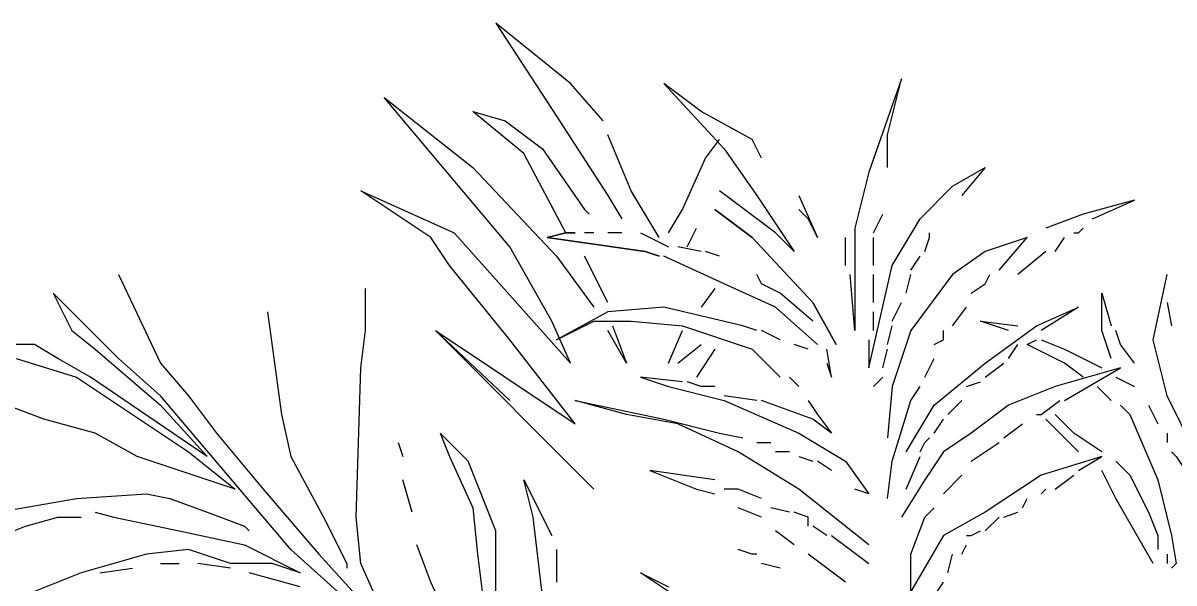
# Model space of a CAD drawing. Extents: x -796 to 2793, y -4650 to 4425.
# Drawn here: x 2614.97 to 2655.31, y 3435.52 to 3455.15 of the extents above; entities that cross this region are included whole.
import ezdxf

# ---------------------------------------------------------------- set-up
doc = ezdxf.new("R2010")
doc.units = 0
doc.layers.add('RD_HC_Data', color=7, linetype='Continuous')

msp = doc.modelspace()

# ---------------------------------------------------------------- linework, layer by layer
at = {"layer": 'RD_HC_Data'}
for points in [[(2635.302, 3451.72), (2635.302, 3451.72), (2634.159, 3453.026), (2631.545, 3455.15), (2633.669, 3451.883), (2635.465, 3449.106), (2635.955, 3448.29)], [(2645.266, 3450.086), (2645.266, 3451.23), (2645.756, 3453.19), (2644.612, 3449.923), (2644.122, 3447.963), (2644.122, 3444.37), (2643.959, 3446.33)], [(2640.855, 3450.413), (2640.529, 3451.066), (2638.732, 3452.046), (2637.425, 3453.026), (2639.549, 3450.74), (2640.692, 3449.106), (2641.999, 3447.146), (2641.346, 3447.8), (2639.385, 3449.27)], [(2640.855, 3450.413), (2640.529, 3451.066), (2638.732, 3452.046), (2637.425, 3453.026), (2639.549, 3450.74), (2640.692, 3449.106), (2641.999, 3447.146), (2641.346, 3447.8), (2639.385, 3449.27)], [(2629.422, 3444.37), (2634.322, 3441.103), (2632.035, 3444.043), (2629.912, 3446.656), (2629.259, 3447.636), (2626.809, 3449.27), (2630.075, 3447.8), (2634.159, 3443.226), (2633.505, 3444.696), (2632.035, 3447.31), (2627.625, 3452.536), (2630.729, 3450.086), (2633.669, 3446.983), (2634.975, 3445.186)], [(2633.995, 3447.8), (2632.525, 3450.576), (2630.729, 3452.046), (2631.872, 3451.72), (2633.179, 3450.74), (2634.649, 3448.616), (2634.812, 3448.453)], [(2637.262, 3447.636), (2636.282, 3449.27), (2635.465, 3451.23)], [(2637.589, 3447.8), (2638.079, 3448.616), (2638.895, 3450.413), (2639.385, 3451.066)], [(2644.612, 3444.043), (2644.612, 3443.063), (2645.429, 3446.656), (2646.409, 3448.29), (2647.552, 3449.433), (2648.696, 3450.086), (2647.879, 3449.106), (2647.879, 3449.106)], [(2642.162, 3449.106), (2642.816, 3447.636), (2642.489, 3448.29), (2642.162, 3448.616)], [(2639.222, 3448.616), (2640.529, 3447.636), (2642.652, 3445.35), (2643.469, 3443.88), (2643.469, 3443.88)], [(2643.469, 3443.88), (2643.469, 3443.88), (2642.652, 3445.35), (2640.529, 3447.636), (2639.222, 3448.616)], [(2652.452, 3448.29), (2653.922, 3448.943), (2652.126, 3448.453), (2650.819, 3447.963)], [(2644.776, 3447.8), (2645.102, 3448.453)], [(2637.262, 3446.983), (2636.772, 3447.146), (2633.342, 3447.636), (2633.995, 3447.8), (2634.322, 3447.8)], [(2634.322, 3447.8), (2633.995, 3447.8), (2633.342, 3447.636), (2636.772, 3447.146), (2637.262, 3446.983)], [(2634.975, 3447.8), (2634.649, 3447.8)], [(2635.955, 3447.8), (2635.465, 3447.8)], [(2636.609, 3447.8), (2636.935, 3447.636), (2637.589, 3447.31)], [(2638.242, 3447.31), (2638.569, 3447.963)], [(2646.572, 3447.146), (2646.736, 3447.636), (2646.736, 3447.8)], [(2651.799, 3447.8), (2651.962, 3447.8), (2652.126, 3447.963)], [(2643.796, 3446.656), (2643.796, 3447.636), (2643.796, 3447.636)], [(2644.776, 3446.656), (2644.776, 3447.636)], [(2649.186, 3446.493), (2650.166, 3447.636), (2648.696, 3447.146), (2647.552, 3446.33), (2646.082, 3444.37), (2645.429, 3442.41), (2645.266, 3440.613)], [(2651.146, 3447.146), (2651.472, 3447.636)], [(2635.465, 3445.35), (2634.649, 3446.983)], [(2642.816, 3443.88), (2641.346, 3445.186), (2639.549, 3446.003), (2637.425, 3446.983)], [(2642.816, 3443.88), (2641.346, 3445.186), (2639.549, 3446.003), (2637.425, 3446.983)], [(2638.732, 3447.146), (2637.915, 3447.31)], [(2639.385, 3446.983), (2638.895, 3447.146)], [(2646.082, 3446.493), (2646.409, 3446.983)], [(2650.819, 3447.146), (2649.839, 3446.33)], [(2618.315, 3446.33), (2619.785, 3443.226), (2620.765, 3442.083), (2621.745, 3440.776), (2623.379, 3438.816), (2625.339, 3436.53), (2626.972, 3434.733)], [(2641.509, 3445.676), (2640.855, 3446.003), (2640.692, 3446.33)], [(2644.776, 3445.35), (2644.776, 3445.676), (2644.776, 3446.33)], [(2645.919, 3445.676), (2646.082, 3446.33)], [(2648.206, 3445.676), (2648.696, 3446.003), (2648.859, 3446.33)], [(2656.046, 3438.653), (2656.046, 3440.123), (2655.066, 3442.083), (2654.576, 3444.043), (2655.066, 3446.33)], [(2626.972, 3435.06), (2626.972, 3434.733), (2628.115, 3433.263), (2626.809, 3436.203), (2626.645, 3437.836), (2626.809, 3443.063), (2626.972, 3444.37), (2626.972, 3445.84)], [(2639.222, 3445.84), (2638.732, 3445.186)], [(2625.992, 3435.223), (2624.359, 3436.693), (2619.785, 3442.083), (2618.315, 3443.39), (2617.009, 3444.696), (2616.029, 3445.676), (2616.682, 3444.37), (2617.499, 3443.716), (2619.785, 3441.756), (2621.419, 3439.96), (2617.335, 3442.736), (2616.192, 3443.39), (2615.375, 3443.88), (2614.722, 3443.88)], [(2642.652, 3444.696), (2642.652, 3444.696), (2641.509, 3445.676)], [(2653.106, 3443.39), (2652.779, 3444.37), (2652.779, 3445.676), (2653.106, 3444.533)], [(2623.542, 3445.023), (2624.032, 3441.43), (2624.359, 3439.96), (2625.502, 3437.836), (2626.319, 3436.203), (2626.319, 3436.04)], [(2640.692, 3444.37), (2640.202, 3444.533), (2637.425, 3445.186), (2635.465, 3445.023), (2633.669, 3444.043), (2634.975, 3444.696), (2636.282, 3444.696), (2638.079, 3444.533), (2640.529, 3443.716), (2641.509, 3442.736)], [(2644.776, 3444.37), (2644.776, 3445.023)], [(2645.429, 3444.696), (2645.756, 3445.35)], [(2645.919, 3440.123), (2646.899, 3441.756), (2648.696, 3443.226), (2650.492, 3444.533), (2651.962, 3445.186), (2650.656, 3444.37)], [(2647.552, 3444.533), (2648.042, 3445.186)], [(2655.066, 3445.35), (2655.229, 3444.533)], [(2649.512, 3444.37), (2648.532, 3444.696), (2649.839, 3444.533)], [(2632.035, 3441.92), (2629.422, 3444.37), (2634.975, 3438.816)], [(2635.629, 3444.533), (2636.119, 3443.226), (2635.465, 3444.37)], [(2637.589, 3443.226), (2638.079, 3444.37)], [(2641.509, 3444.043), (2640.855, 3444.37)], [(2645.266, 3443.88), (2645.429, 3444.533)], [(2646.899, 3443.88), (2647.226, 3444.043), (2647.226, 3444.37)], [(2653.432, 3443.88), (2653.269, 3444.37)], [(2637.915, 3443.226), (2638.732, 3443.88)], [(2642.489, 3443.716), (2641.999, 3443.88)], [(2649.512, 3443.39), (2649.839, 3443.88)], [(2650.166, 3443.88), (2650.492, 3444.043)], [(2652.126, 3442.736), (2651.472, 3443.226), (2650.166, 3443.88)], [(2650.656, 3444.043), (2651.472, 3443.716), (2652.779, 3443.063)], [(2650.656, 3444.043), (2651.472, 3443.716), (2652.779, 3443.063)], [(2653.922, 3443.226), (2653.432, 3443.88)], [(2614.722, 3443.39), (2616.845, 3442.736), (2620.765, 3440.123), (2622.399, 3438.816), (2621.419, 3439.143), (2618.969, 3439.96), (2617.499, 3440.776), (2615.702, 3441.266), (2614.395, 3441.756)], [(2639.222, 3443.716), (2638.569, 3442.736)], [(2639.222, 3443.716), (2638.569, 3442.736)], [(2643.142, 3443.226), (2643.306, 3442.736), (2643.142, 3443.716)], [(2645.102, 3443.063), (2645.266, 3443.716)], [(2646.572, 3442.736), (2646.899, 3443.39)], [(2651.472, 3441.92), (2653.432, 3443.063), (2651.146, 3442.41), (2649.512, 3441.756), (2648.206, 3440.776), (2647.226, 3440.123), (2646.572, 3439.143), (2645.756, 3437.836)], [(2648.696, 3442.736), (2649.349, 3443.226)], [(2638.079, 3442.573), (2636.609, 3442.736)], [(2636.609, 3442.736), (2637.589, 3442.41), (2639.549, 3441.92), (2642.162, 3440.776), (2643.796, 3439.796), (2644.612, 3438.653), (2644.122, 3438.816)], [(2639.222, 3442.41), (2638.732, 3442.41), (2638.242, 3442.573)], [(2642.162, 3442.41), (2641.999, 3442.573), (2641.836, 3442.736)], [(2644.776, 3442.41), (2645.102, 3442.736)], [(2648.042, 3442.41), (2648.532, 3442.573)], [(2653.269, 3442.736), (2653.922, 3442.41)], [(2645.266, 3438.49), (2645.429, 3439.796), (2646.082, 3441.92), (2646.409, 3442.41)], [(2653.106, 3441.92), (2652.616, 3442.41)], [(2644.612, 3436.856), (2642.162, 3438.816), (2640.039, 3440.123), (2637.915, 3441.103), (2636.119, 3441.43), (2634.322, 3441.92), (2637.425, 3441.266), (2639.385, 3440.776), (2640.202, 3440.613)], [(2640.692, 3441.92), (2639.549, 3442.083)], [(2642.816, 3441.43), (2643.306, 3440.776), (2642.652, 3441.266), (2640.855, 3441.92)], [(2642.489, 3441.92), (2642.816, 3441.43)], [(2647.389, 3441.43), (2647.879, 3441.92)], [(2650.492, 3441.43), (2650.656, 3441.43), (2651.309, 3441.92)], [(2653.432, 3441.756), (2653.759, 3441.43), (2654.739, 3439.143), (2655.229, 3437.183), (2655.392, 3436.203)], [(2654.412, 3441.756), (2654.739, 3441.103)], [(2652.779, 3440.123), (2651.799, 3440.776), (2651.146, 3441.43)], [(2646.899, 3440.776), (2647.226, 3441.266)], [(2649.349, 3440.613), (2649.349, 3440.613), (2650.002, 3441.103)], [(2650.819, 3441.266), (2651.962, 3440.123)], [(2632.035, 3432.12), (2631.545, 3435.223), (2631.545, 3437.346), (2630.565, 3439.796), (2629.585, 3440.776), (2629.912, 3439.96), (2630.729, 3438.163), (2630.892, 3436.53), (2631.219, 3433.916), (2631.219, 3432.61)], [(2646.409, 3440.123), (2646.572, 3440.45), (2646.736, 3440.613)], [(2655.066, 3440.776), (2655.066, 3440.776), (2655.066, 3440.45)], [(2628.115, 3440.45), (2628.279, 3439.96)], [(2640.692, 3440.45), (2641.182, 3440.45)], [(2641.836, 3440.123), (2641.346, 3440.123)], [(2648.206, 3439.796), (2649.186, 3440.45)], [(2655.229, 3440.123), (2655.392, 3439.96), (2655.719, 3439.47)], [(2642.162, 3439.96), (2642.652, 3439.796)], [(2643.306, 3439.47), (2642.816, 3439.796)], [(2645.919, 3438.816), (2646.409, 3439.96)], [(2651.962, 3439.47), (2652.779, 3439.96), (2650.656, 3439.306), (2648.696, 3438), (2647.226, 3437.183), (2646.082, 3435.223), (2646.082, 3436.53), (2646.572, 3437.836), (2646.899, 3438.163)], [(2653.269, 3439.796), (2653.759, 3439.306), (2654.412, 3438), (2654.739, 3437.183), (2654.739, 3436.693)], [(2639.222, 3439.143), (2636.935, 3439.47), (2638.569, 3438.816), (2639.222, 3438.653)], [(2654.576, 3436.203), (2653.269, 3438.49), (2652.779, 3439.47)], [(2628.605, 3438), (2628.279, 3439.143)], [(2633.669, 3430.813), (2633.669, 3431.466), (2633.179, 3435.06), (2632.852, 3437.836), (2632.525, 3439.143), (2633.505, 3437.183)], [(2647.226, 3438.653), (2647.879, 3439.306)], [(2651.146, 3438.816), (2651.799, 3439.306)], [(2612.272, 3436.53), (2610.965, 3434.406), (2611.455, 3436.203), (2612.435, 3437.183), (2614.069, 3438), (2616.845, 3438.49), (2619.295, 3438.653), (2620.112, 3438.49), (2621.419, 3438), (2622.725, 3437.51), (2622.889, 3437.346)], [(2640.039, 3438.816), (2639.549, 3438.816), (2639.549, 3438.816)], [(2640.855, 3438.49), (2640.039, 3438.816)], [(2650.656, 3438.653), (2650.819, 3438.816)], [(2640.855, 3437.836), (2640.855, 3437.836), (2640.039, 3438.163)], [(2641.836, 3438), (2641.182, 3438.163)], [(2650.002, 3438.163), (2650.166, 3438.49)], [(2617.499, 3438), (2618.152, 3437.836), (2620.439, 3437.346), (2622.725, 3436.856), (2624.685, 3435.876), (2623.705, 3436.203), (2622.235, 3436.203), (2620.765, 3436.693), (2619.295, 3436.53), (2617.009, 3435.876), (2615.375, 3435.223), (2614.069, 3434.57), (2613.088, 3433.753), (2611.128, 3432.12), (2613.088, 3433.263), (2614.395, 3434.406), (2615.539, 3435.06)], [(2614.232, 3437.183), (2615.049, 3437.51), (2616.192, 3437.836), (2617.009, 3437.836)], [(2642.489, 3437.51), (2642.489, 3437.836), (2641.999, 3438)], [(2648.696, 3437.346), (2649.186, 3437.836)], [(2649.349, 3437.836), (2649.839, 3438)], [(2641.999, 3436.856), (2641.346, 3437.346)], [(2643.142, 3437.183), (2642.652, 3437.51)], [(2648.042, 3437.183), (2648.206, 3437.183), (2648.532, 3437.346)], [(2643.306, 3437.183), (2644.612, 3436.203)], [(2630.239, 3433.426), (2629.259, 3435.55), (2628.769, 3436.856)], [(2633.669, 3436.693), (2633.669, 3435.55)], [(2640.692, 3436.53), (2640.529, 3436.53), (2640.039, 3436.693)], [(2643.796, 3435.55), (2642.489, 3436.53)], [(2647.389, 3435.876), (2647.389, 3435.876), (2647.552, 3436.53)], [(2647.879, 3436.53), (2648.042, 3436.856)], [(2655.066, 3436.53), (2655.066, 3436.203)], [(2619.785, 3436.203), (2620.439, 3436.203)], [(2622.235, 3436.04), (2622.235, 3436.04), (2621.092, 3436.203)], [(2641.509, 3436.04), (2640.855, 3436.203)], [(2655.229, 3436.04), (2655.392, 3436.203)], [(2617.662, 3435.876), (2618.805, 3436.04)], [(2624.685, 3435.386), (2622.889, 3435.876)], [(2644.612, 3431.303), (2641.182, 3433.916), (2639.385, 3434.733), (2637.589, 3435.223), (2636.609, 3435.876), (2637.589, 3435.386)], [(2646.899, 3435.06), (2647.226, 3435.55)]]:
    msp.add_lwpolyline(points, dxfattribs=at)

doc.saveas('drawing.dxf')
